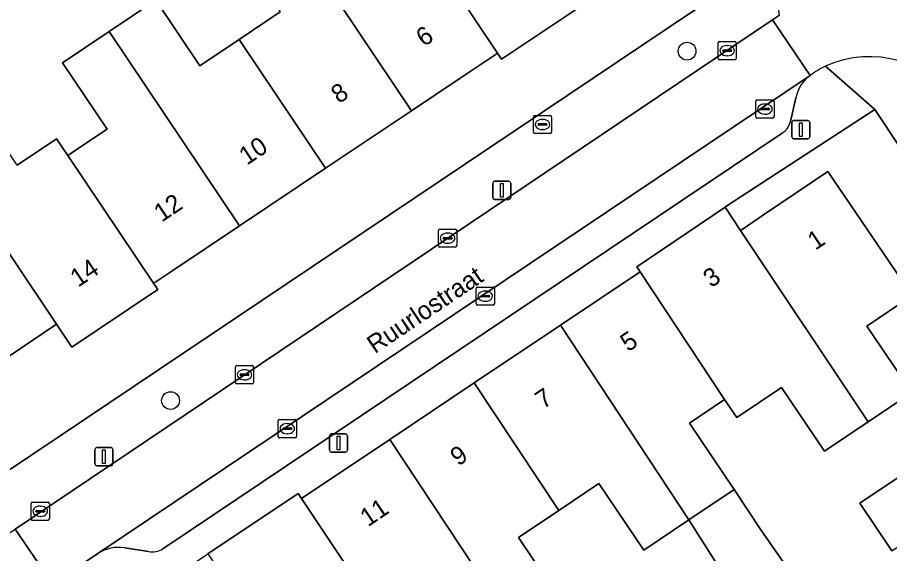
# Model space of a CAD drawing. Extents: x 158352 to 159489, y 383828 to 384603.
# Drawn here: x 158834.96 to 158882.87, y 384301.74 to 384331.22 of the extents above; entities that cross this region are included whole.
import ezdxf

# ---------------------------------------------------------------- set-up
doc = ezdxf.new("R2010")
doc.units = 0
for name, color, linetype in [('IMGEO_Boom', 7, 'Continuous'), ('IMGEO_Brandkraan', 7, 'Continuous'), ('IMGEO_Erf', 7, 'Continuous'), ('IMGEO_Kolk', 7, 'Continuous'), ('IMGEO_Lichtmast', 7, 'Continuous'), ('IMGEO_Openbare_ruimte_label', 7, 'Continuous'), ('IMGEO_Pand', 7, 'Continuous'), ('IMGEO_Pand_nummerreeks', 7, 'Continuous'), ('IMGEO_Parkeervlak_open', 7, 'Continuous'), ('IMGEO_Rijbaan_lokaal_open', 7, 'Continuous'), ('IMGEO_Voetpad_open', 7, 'Continuous')]:
    doc.layers.add(name, color=color, linetype=linetype)

msp = doc.modelspace()

# ---------------------------------------------------------------- linework, layer by layer
at = {"layer": 'IMGEO_Boom'}
for centre in [(158871.748, 384329.364), (158843.371, 384310.149)]:
    msp.add_circle(centre, 0.489, dxfattribs=at)
at = {"layer": 'IMGEO_Brandkraan'}
for p, q in [((158863.303, 384324.909), (158863.303, 384325.761)), ((158863.378, 384325.835), (158864.23, 384325.835)), ((158863.791, 384325.615), (158863.816, 384325.615)), ((158864.304, 384325.761), (158864.304, 384324.909)), ((158863.562, 384325.329), (158863.562, 384325.341)), ((158864, 384325.292), (158863.602, 384325.292)), ((158863.605, 384325.378), (158864.003, 384325.378)), ((158863.814, 384325.055), (158863.789, 384325.055)), ((158864.046, 384325.341), (158864.046, 384325.329)), ((158864.23, 384324.835), (158863.378, 384324.835))]:
    msp.add_line(p, q, dxfattribs=at)
for points in [[(158863.303, 384324.909), (158863.303, 384325.761)], [(158863.378, 384325.835), (158864.23, 384325.835)], [(158864.304, 384325.761), (158864.304, 384324.909)], [(158864.23, 384324.835), (158863.378, 384324.835)]]:
    msp.add_lwpolyline(points, dxfattribs=at)
for centre, radius, start, end in [((158863.38, 384325.759), 0.0765, 91.552, 178.448), ((158863.38, 384325.759), 0.0765, 91.552, 178.448), ((158864.228, 384325.759), 0.0765, 1.552, 88.448), ((158864.228, 384325.759), 0.0765, 1.552, 88.448), ((158863.602, 384325.338), 0.0403, 85.8775, 175.7526), ((158863.599, 384325.328), 0.0366, 178.938, 274.7102), ((158864.003, 384325.335), 0.043, 264.8664, 352.4533), ((158864.007, 384325.34), 0.0386, 1.7309, 96.639), ((158863.38, 384324.911), 0.0765, 181.552, 268.448), ((158863.38, 384324.911), 0.0765, 181.552, 268.448), ((158864.228, 384324.911), 0.0765, 271.552, 358.448), ((158864.228, 384324.911), 0.0765, 271.552, 358.448)]:
    msp.add_arc(centre, radius, start, end, dxfattribs=at)
for centre, major_axis, ratio, start_param, end_param in [((158863.79, 384325.335), (-0.387, 0.002), 0.722429, 4.712389, 7.853982), ((158863.815, 384325.335), (-0.39, 0.002), 0.717154, 1.570796, 4.712389)]:
    msp.add_ellipse(centre, major_axis=major_axis, ratio=ratio, start_param=start_param, end_param=end_param, dxfattribs=at)
at = {"layer": 'IMGEO_Erf'}
msp.add_lwpolyline([(158875.167, 384336.345), (158868.637, 384346.081), (158867.819, 384345.532), (158861.458, 384355.013), (158841.36, 384341.527), (158837.811, 384342.305), (158824.183, 384333.296), (158819.74, 384330.315), (158815.887, 384327.73), (158831.561, 384304.365), (158876.378, 384334.482)], close=True, dxfattribs=at)
for points in [[(158834.938, 384323.093), (158837.112, 384324.549), (158837.727, 384323.633), (158837.893, 384323.744), (158838.42, 384324.097), (158839.886, 384325.078), (158837.44, 384328.731), (158840.005, 384330.449), (158842.569, 384332.166), (158844.982, 384328.564), (158847.142, 384330.01), (158849.4, 384331.523)], [(158866.284, 384332.084), (158861.559, 384328.92), (158861.335, 384329.254), (158861.254, 384329.2), (158859.286, 384327.883), (158856.611, 384326.091), (158851.886, 384322.927), (158847.162, 384319.763), (158843.445, 384317.274), (158842.568, 384316.687), (158842.437, 384316.6), (158842.668, 384316.255), (158837.944, 384313.091), (158837.104, 384314.345), (158837.004, 384314.278), (158835.796, 384313.469), (158832.282, 384311.116)], [(158890.416, 384313.557), (158882.066, 384326.149), (158873.939, 384320.857), (158873.838, 384320.789), (158874.689, 384319.509), (158874.771, 384319.564), (158875.951, 384320.363), (158879.483, 384322.754), (158884.108, 384315.922), (158881.624, 384314.24), (158884.09, 384310.597), (158881.69, 384308.982), (158879.29, 384307.368), (158876.935, 384310.869), (158874.473, 384309.213), (158873.805, 384310.206), (158871.887, 384308.915), (158874.34, 384305.271), (158875.805, 384303.036), (158877.876, 384300.081)], [(158882.998, 384301.895), (158881.24, 384304.508), (158883.676, 384306.147)], [(158873.305, 384301.284), (158871.852, 384303.596), (158869.363, 384301.922), (158866.896, 384305.588), (158864.693, 384304.105), (158862.489, 384302.623), (158864.964, 384298.944)]]:
    msp.add_lwpolyline(points, dxfattribs=at)
at = {"layer": 'IMGEO_Kolk'}
for p, q in [((158873.449, 384328.968), (158873.449, 384329.82)), ((158873.524, 384329.894), (158874.376, 384329.894)), ((158874.45, 384329.82), (158874.45, 384328.968)), ((158873.708, 384329.388), (158873.708, 384329.4)), ((158874.146, 384329.351), (158873.748, 384329.351)), ((158873.751, 384329.437), (158874.149, 384329.437)), ((158873.937, 384329.674), (158873.962, 384329.674)), ((158874.192, 384329.4), (158874.192, 384329.388)), ((158874.376, 384328.894), (158873.524, 384328.894)), ((158873.96, 384329.114), (158873.935, 384329.114)), ((158875.525, 384325.753), (158875.525, 384326.605)), ((158875.6, 384326.679), (158876.452, 384326.679)), ((158876.013, 384326.459), (158876.038, 384326.459)), ((158876.526, 384326.605), (158876.526, 384325.753)), ((158875.784, 384326.173), (158875.784, 384326.185)), ((158876.222, 384326.136), (158875.824, 384326.136)), ((158875.827, 384326.222), (158876.225, 384326.222)), ((158876.268, 384326.185), (158876.268, 384326.173)), ((158876.452, 384325.679), (158875.6, 384325.679)), ((158876.036, 384325.899), (158876.011, 384325.899)), ((158858.091, 384318.652), (158858.091, 384319.504)), ((158858.166, 384319.578), (158859.018, 384319.578)), ((158858.579, 384319.358), (158858.604, 384319.358)), ((158859.092, 384319.504), (158859.092, 384318.652)), ((158858.35, 384319.072), (158858.35, 384319.084)), ((158858.788, 384319.035), (158858.39, 384319.035)), ((158858.393, 384319.121), (158858.791, 384319.121)), ((158858.602, 384318.798), (158858.577, 384318.798)), ((158858.834, 384319.084), (158858.834, 384319.072)), ((158859.018, 384318.578), (158858.166, 384318.578)), ((158860.235, 384316.393), (158861.087, 384316.393)), ((158860.16, 384315.467), (158860.16, 384316.319)), ((158860.419, 384315.887), (158860.419, 384315.899)), ((158860.462, 384315.936), (158860.86, 384315.936)), ((158860.648, 384316.173), (158860.673, 384316.173)), ((158860.903, 384315.899), (158860.903, 384315.887)), ((158861.161, 384316.319), (158861.161, 384315.467)), ((158861.087, 384315.393), (158860.235, 384315.393)), ((158860.857, 384315.85), (158860.459, 384315.85)), ((158860.671, 384315.613), (158860.646, 384315.613)), ((158847.005, 384312.071), (158847.857, 384312.071)), ((158846.93, 384311.145), (158846.93, 384311.997)), ((158847.189, 384311.565), (158847.189, 384311.577)), ((158847.232, 384311.614), (158847.63, 384311.614)), ((158847.418, 384311.851), (158847.443, 384311.851)), ((158847.673, 384311.577), (158847.673, 384311.565)), ((158847.931, 384311.997), (158847.931, 384311.145)), ((158847.627, 384311.528), (158847.229, 384311.528)), ((158847.441, 384311.291), (158847.416, 384311.291)), ((158847.857, 384311.071), (158847.005, 384311.071)), ((158849.284, 384308.182), (158849.284, 384309.034)), ((158849.359, 384309.108), (158850.211, 384309.108)), ((158849.772, 384308.888), (158849.797, 384308.888)), ((158850.285, 384309.034), (158850.285, 384308.182)), ((158849.543, 384308.602), (158849.543, 384308.614)), ((158849.981, 384308.565), (158849.583, 384308.565)), ((158849.586, 384308.651), (158849.984, 384308.651)), ((158849.795, 384308.328), (158849.77, 384308.328)), ((158850.027, 384308.614), (158850.027, 384308.602)), ((158850.211, 384308.108), (158849.359, 384308.108)), ((158835.714, 384303.64), (158835.714, 384304.492)), ((158835.789, 384304.566), (158836.641, 384304.566)), ((158836.715, 384304.492), (158836.715, 384303.64)), ((158835.973, 384304.06), (158835.973, 384304.072)), ((158836.411, 384304.023), (158836.013, 384304.023)), ((158836.016, 384304.109), (158836.414, 384304.109)), ((158836.202, 384304.346), (158836.227, 384304.346)), ((158836.457, 384304.072), (158836.457, 384304.06)), ((158836.641, 384303.566), (158835.789, 384303.566)), ((158836.225, 384303.786), (158836.2, 384303.786))]:
    msp.add_line(p, q, dxfattribs=at)
for points in [[(158873.449, 384328.968), (158873.449, 384329.82)], [(158873.524, 384329.894), (158874.376, 384329.894)], [(158874.45, 384329.82), (158874.45, 384328.968)], [(158874.376, 384328.894), (158873.524, 384328.894)], [(158875.525, 384325.753), (158875.525, 384326.605)], [(158875.6, 384326.679), (158876.452, 384326.679)], [(158876.526, 384326.605), (158876.526, 384325.753)], [(158876.452, 384325.679), (158875.6, 384325.679)], [(158858.091, 384318.652), (158858.091, 384319.504)], [(158858.166, 384319.578), (158859.018, 384319.578)], [(158859.092, 384319.504), (158859.092, 384318.652)], [(158859.018, 384318.578), (158858.166, 384318.578)], [(158860.235, 384316.393), (158861.087, 384316.393)], [(158860.16, 384315.467), (158860.16, 384316.319)], [(158861.161, 384316.319), (158861.161, 384315.467)], [(158861.087, 384315.393), (158860.235, 384315.393)], [(158847.005, 384312.071), (158847.857, 384312.071)], [(158846.93, 384311.145), (158846.93, 384311.997)], [(158847.931, 384311.997), (158847.931, 384311.145)], [(158847.857, 384311.071), (158847.005, 384311.071)], [(158849.284, 384308.182), (158849.284, 384309.034)], [(158849.359, 384309.108), (158850.211, 384309.108)], [(158850.285, 384309.034), (158850.285, 384308.182)], [(158850.211, 384308.108), (158849.359, 384308.108)], [(158835.714, 384303.64), (158835.714, 384304.492)], [(158835.789, 384304.566), (158836.641, 384304.566)], [(158836.715, 384304.492), (158836.715, 384303.64)], [(158836.641, 384303.566), (158835.789, 384303.566)]]:
    msp.add_lwpolyline(points, dxfattribs=at)
for centre, radius, start, end in [((158873.526, 384329.818), 0.0765, 91.552, 178.448), ((158873.526, 384329.818), 0.0765, 91.552, 178.448), ((158874.374, 384329.818), 0.0765, 1.552, 88.448), ((158874.374, 384329.818), 0.0765, 1.552, 88.448), ((158873.748, 384329.397), 0.0403, 85.8775, 175.7526), ((158873.745, 384329.387), 0.0366, 178.938, 274.7102), ((158874.149, 384329.394), 0.043, 264.8664, 352.4533), ((158874.153, 384329.399), 0.0386, 1.7309, 96.639), ((158873.526, 384328.97), 0.0765, 181.552, 268.448), ((158873.526, 384328.97), 0.0765, 181.552, 268.448), ((158874.374, 384328.97), 0.0765, 271.552, 358.448), ((158874.374, 384328.97), 0.0765, 271.552, 358.448), ((158875.602, 384326.603), 0.0765, 91.552, 178.448), ((158875.602, 384326.603), 0.0765, 91.552, 178.448), ((158876.45, 384326.603), 0.0765, 1.552, 88.448), ((158876.45, 384326.603), 0.0765, 1.552, 88.448), ((158875.824, 384326.182), 0.0403, 85.8775, 175.7526), ((158875.821, 384326.172), 0.0366, 178.938, 274.7102), ((158876.225, 384326.179), 0.043, 264.8664, 352.4533), ((158876.229, 384326.184), 0.0386, 1.7309, 96.639), ((158875.602, 384325.755), 0.0765, 181.552, 268.448), ((158875.602, 384325.755), 0.0765, 181.552, 268.448), ((158876.45, 384325.755), 0.0765, 271.552, 358.448), ((158876.45, 384325.755), 0.0765, 271.552, 358.448), ((158858.168, 384319.502), 0.0765, 91.552, 178.448), ((158858.168, 384319.502), 0.0765, 91.552, 178.448), ((158859.016, 384319.502), 0.0765, 1.552, 88.448), ((158859.016, 384319.502), 0.0765, 1.552, 88.448), ((158858.39, 384319.081), 0.0403, 85.8775, 175.7526), ((158858.387, 384319.071), 0.0366, 178.938, 274.7102), ((158858.791, 384319.078), 0.043, 264.8664, 352.4533), ((158858.795, 384319.083), 0.0386, 1.7309, 96.639), ((158858.168, 384318.654), 0.0765, 181.552, 268.448), ((158858.168, 384318.654), 0.0765, 181.552, 268.448), ((158859.016, 384318.654), 0.0765, 271.552, 358.448), ((158859.016, 384318.654), 0.0765, 271.552, 358.448), ((158860.237, 384316.317), 0.0765, 91.552, 178.448), ((158860.237, 384316.317), 0.0765, 91.552, 178.448), ((158861.085, 384316.317), 0.0765, 1.552, 88.448), ((158861.085, 384316.317), 0.0765, 1.552, 88.448), ((158860.459, 384315.896), 0.0403, 85.8775, 175.7526), ((158860.456, 384315.886), 0.0366, 178.938, 274.7102), ((158860.86, 384315.893), 0.043, 264.8664, 352.4533), ((158860.864, 384315.898), 0.0386, 1.7309, 96.639), ((158860.237, 384315.469), 0.0765, 181.552, 268.448), ((158860.237, 384315.469), 0.0765, 181.552, 268.448), ((158861.085, 384315.469), 0.0765, 271.552, 358.448), ((158861.085, 384315.469), 0.0765, 271.552, 358.448), ((158847.007, 384311.995), 0.0765, 91.552, 178.448), ((158847.007, 384311.995), 0.0765, 91.552, 178.448), ((158847.855, 384311.995), 0.0765, 1.552, 88.448), ((158847.855, 384311.995), 0.0765, 1.552, 88.448), ((158847.229, 384311.574), 0.0403, 85.8775, 175.7526), ((158847.226, 384311.564), 0.0366, 178.938, 274.7102), ((158847.63, 384311.571), 0.043, 264.8664, 352.4533), ((158847.634, 384311.576), 0.0386, 1.7309, 96.639), ((158847.007, 384311.147), 0.0765, 181.552, 268.448), ((158847.007, 384311.147), 0.0765, 181.552, 268.448), ((158847.855, 384311.147), 0.0765, 271.552, 358.448), ((158847.855, 384311.147), 0.0765, 271.552, 358.448), ((158849.361, 384309.032), 0.0765, 91.552, 178.448), ((158849.361, 384309.032), 0.0765, 91.552, 178.448), ((158850.209, 384309.032), 0.0765, 1.552, 88.448), ((158850.209, 384309.032), 0.0765, 1.552, 88.448), ((158849.583, 384308.611), 0.0403, 85.8775, 175.7526), ((158849.58, 384308.601), 0.0366, 178.938, 274.7102), ((158849.984, 384308.608), 0.043, 264.8664, 352.4533), ((158849.988, 384308.613), 0.0386, 1.7309, 96.639), ((158849.361, 384308.184), 0.0765, 181.552, 268.448), ((158849.361, 384308.184), 0.0765, 181.552, 268.448), ((158850.209, 384308.184), 0.0765, 271.552, 358.448), ((158850.209, 384308.184), 0.0765, 271.552, 358.448), ((158835.791, 384304.49), 0.0765, 91.552, 178.448), ((158835.791, 384304.49), 0.0765, 91.552, 178.448), ((158836.639, 384304.49), 0.0765, 1.552, 88.448), ((158836.639, 384304.49), 0.0765, 1.552, 88.448), ((158836.013, 384304.069), 0.0403, 85.8775, 175.7526), ((158836.01, 384304.059), 0.0366, 178.938, 274.7102), ((158836.414, 384304.066), 0.043, 264.8664, 352.4533), ((158836.418, 384304.071), 0.0386, 1.7309, 96.639), ((158835.791, 384303.642), 0.0765, 181.552, 268.448), ((158835.791, 384303.642), 0.0765, 181.552, 268.448), ((158836.639, 384303.642), 0.0765, 271.552, 358.448), ((158836.639, 384303.642), 0.0765, 271.552, 358.448)]:
    msp.add_arc(centre, radius, start, end, dxfattribs=at)
for centre, major_axis, ratio, start_param, end_param in [((158873.936, 384329.394), (-0.387, 0.002), 0.722429, 4.712389, 7.853982), ((158873.961, 384329.394), (-0.39, 0.002), 0.717154, 1.570796, 4.712389), ((158876.012, 384326.179), (-0.387, 0.002), 0.722429, 4.712389, 7.853982), ((158876.037, 384326.179), (-0.39, 0.002), 0.717154, 1.570796, 4.712389), ((158858.578, 384319.078), (-0.387, 0.002), 0.722429, 4.712389, 7.853982), ((158858.603, 384319.078), (-0.39, 0.002), 0.717154, 1.570796, 4.712389), ((158860.647, 384315.893), (-0.387, 0.002), 0.722429, 4.712389, 7.853982), ((158860.672, 384315.893), (-0.39, 0.002), 0.717154, 1.570796, 4.712389), ((158847.417, 384311.571), (-0.387, 0.002), 0.722429, 4.712389, 7.853982), ((158847.442, 384311.571), (-0.39, 0.002), 0.717154, 1.570796, 4.712389), ((158849.771, 384308.608), (-0.387, 0.002), 0.722429, 4.712389, 7.853982), ((158849.796, 384308.608), (-0.39, 0.002), 0.717154, 1.570796, 4.712389), ((158836.201, 384304.066), (-0.387, 0.002), 0.722429, 4.712389, 7.853982), ((158836.226, 384304.066), (-0.39, 0.002), 0.717154, 1.570796, 4.712389)]:
    msp.add_ellipse(centre, major_axis=major_axis, ratio=ratio, start_param=start_param, end_param=end_param, dxfattribs=at)
at = {"layer": 'IMGEO_Lichtmast'}
for p, q in [((158877.596, 384325.546), (158878.386, 384325.546)), ((158878.386, 384325.546), (158877.596, 384325.546)), ((158877.496, 384324.646), (158877.496, 384325.446)), ((158877.496, 384325.446), (158877.496, 384324.646)), ((158878.486, 384325.446), (158878.486, 384324.646)), ((158878.486, 384324.646), (158878.486, 384325.446)), ((158878.386, 384324.546), (158877.596, 384324.546)), ((158877.596, 384324.546), (158878.386, 384324.546)), ((158861.069, 384321.308), (158861.069, 384322.108)), ((158861.069, 384322.108), (158861.069, 384321.308)), ((158861.169, 384322.208), (158861.959, 384322.208)), ((158861.959, 384322.208), (158861.169, 384322.208)), ((158862.059, 384322.108), (158862.059, 384321.308)), ((158862.059, 384321.308), (158862.059, 384322.108)), ((158861.959, 384321.208), (158861.169, 384321.208)), ((158861.169, 384321.208), (158861.959, 384321.208)), ((158852.097, 384307.416), (158852.097, 384308.216)), ((158852.097, 384308.216), (158852.097, 384307.416)), ((158852.197, 384308.316), (158852.987, 384308.316)), ((158852.987, 384308.316), (158852.197, 384308.316)), ((158853.087, 384308.216), (158853.087, 384307.416)), ((158853.087, 384307.416), (158853.087, 384308.216)), ((158839.215, 384306.665), (158839.215, 384307.465)), ((158839.215, 384307.465), (158839.215, 384306.665)), ((158839.315, 384307.565), (158840.105, 384307.565)), ((158840.105, 384307.565), (158839.315, 384307.565)), ((158840.205, 384307.465), (158840.205, 384306.665)), ((158840.205, 384306.665), (158840.205, 384307.465)), ((158852.987, 384307.316), (158852.197, 384307.316)), ((158852.197, 384307.316), (158852.987, 384307.316)), ((158840.105, 384306.565), (158839.315, 384306.565)), ((158839.315, 384306.565), (158840.105, 384306.565))]:
    msp.add_line(p, q, dxfattribs=at)
for points in [[(158877.916, 384325.421), (158878.066, 384325.421), (158878.066, 384324.671), (158877.916, 384324.671), (158877.916, 384325.421)], [(158861.489, 384322.083), (158861.639, 384322.083), (158861.639, 384321.333), (158861.489, 384321.333), (158861.489, 384322.083)], [(158852.517, 384308.191), (158852.667, 384308.191), (158852.667, 384307.441), (158852.517, 384307.441), (158852.517, 384308.191)], [(158839.635, 384307.44), (158839.785, 384307.44), (158839.785, 384306.69), (158839.635, 384306.69), (158839.635, 384307.44)]]:
    msp.add_lwpolyline(points, dxfattribs=at)
for centre, start, end in [((158877.596, 384325.446), 90, 180), ((158877.596, 384325.446), 90, 180), ((158878.386, 384325.446), 0, 90), ((158878.386, 384325.446), 360, 90), ((158877.596, 384324.646), 180, 270), ((158877.596, 384324.646), 180, 270), ((158878.386, 384324.646), 270, 0), ((158878.386, 384324.646), 270, 0), ((158861.169, 384322.108), 90, 180), ((158861.169, 384322.108), 90, 180), ((158861.959, 384322.108), 0, 90), ((158861.959, 384322.108), 360, 90), ((158861.169, 384321.308), 180, 270), ((158861.169, 384321.308), 180, 270), ((158861.959, 384321.308), 270, 0), ((158861.959, 384321.308), 270, 0), ((158852.197, 384308.216), 90, 180), ((158852.197, 384308.216), 90, 180), ((158852.987, 384308.216), 0, 90), ((158852.987, 384308.216), 360, 90), ((158839.315, 384307.465), 90, 180), ((158839.315, 384307.465), 90, 180), ((158840.105, 384307.465), 0, 90), ((158840.105, 384307.465), 360, 90), ((158852.197, 384307.416), 180, 270), ((158852.197, 384307.416), 180, 270), ((158852.987, 384307.416), 270, 0), ((158852.987, 384307.416), 270, 0), ((158839.315, 384306.665), 180, 270), ((158839.315, 384306.665), 180, 270), ((158840.105, 384306.665), 270, 0), ((158840.105, 384306.665), 270, 0)]:
    msp.add_arc(centre, 0.1, start, end, dxfattribs=at)
at = {"layer": 'IMGEO_Pand'}
for points in [[(158858.407, 384343.844), (158856.592, 384342.629), (158855.94, 384342.192), (158858.245, 384338.749), (158855.988, 384337.238), (158856.565, 384336.377), (158861.335, 384329.254), (158861.559, 384328.92), (158866.284, 384332.084), (158865.396, 384333.411)], [(158856.565, 384336.377), (158856.231, 384336.153), (158854.333, 384334.881), (158852.599, 384337.47), (158851.971, 384338.408), (158849.479, 384336.739), (158849.665, 384336.462), (158856.611, 384326.091), (158859.286, 384327.883), (158861.254, 384329.2), (158861.335, 384329.254)], [(158856.611, 384326.091), (158849.665, 384336.462), (158849.479, 384336.739), (158847.012, 384335.087), (158849.4, 384331.523), (158847.142, 384330.01), (158847.324, 384329.738), (158851.886, 384322.927)], [(158840.005, 384330.449), (158847.162, 384319.763), (158851.886, 384322.927), (158847.324, 384329.738), (158847.142, 384330.01), (158844.982, 384328.564), (158842.569, 384332.166)], [(158840.005, 384330.449), (158837.44, 384328.731), (158839.886, 384325.078), (158838.42, 384324.097), (158837.893, 384323.744), (158837.727, 384323.633), (158842.437, 384316.6), (158842.568, 384316.687), (158843.445, 384317.274), (158847.162, 384319.763)], [(158837.727, 384323.633), (158837.112, 384324.549), (158834.938, 384323.093), (158832.579, 384326.616), (158831.863, 384326.137), (158830.029, 384324.909), (158837.104, 384314.345), (158837.944, 384313.091), (158842.668, 384316.255), (158842.437, 384316.6)], [(158830.029, 384324.909), (158827.708, 384323.354), (158830.177, 384319.666), (158827.677, 384317.992), (158832.282, 384311.116), (158835.796, 384313.469), (158837.004, 384314.278), (158837.104, 384314.345)], [(158874.689, 384319.509), (158881.69, 384308.982), (158884.09, 384310.597), (158881.624, 384314.24), (158884.108, 384315.922), (158879.483, 384322.754), (158875.951, 384320.363), (158874.771, 384319.564)], [(158874.689, 384319.509), (158873.838, 384320.789), (158868.982, 384317.505), (158869.166, 384317.232), (158873.805, 384310.206), (158874.473, 384309.213), (158876.935, 384310.869), (158879.29, 384307.368), (158881.69, 384308.982)], [(158869.166, 384317.232), (158864.786, 384314.297), (158871.852, 384303.596), (158874.34, 384305.271), (158871.887, 384308.915), (158873.805, 384310.206)], [(158860.056, 384311.128), (158864.693, 384304.105), (158866.896, 384305.588), (158869.363, 384301.922), (158871.852, 384303.596), (158864.786, 384314.297)], [(158860.056, 384311.128), (158855.41, 384308.015), (158862.496, 384297.283), (158864.964, 384298.944), (158862.489, 384302.623), (158864.693, 384304.105)], [(158862.496, 384297.283), (158855.41, 384308.015), (158850.565, 384304.769), (158855.262, 384297.693), (158857.583, 384299.255), (158860.028, 384295.622)], [(158883.676, 384306.147), (158881.24, 384304.508), (158882.998, 384301.895), (158885.42, 384303.525)], [(158855.782, 384296.91), (158855.262, 384297.693), (158850.565, 384304.769), (158850.381, 384305.043), (158845.424, 384301.727), (158847.666, 384298.411), (158854.689, 384287.775), (158854.88, 384287.904), (158857.356, 384289.57), (158853.456, 384295.366)], [(158875.805, 384303.036), (158874.34, 384305.271), (158871.852, 384303.596), (158873.305, 384301.284), (158875.319, 384298.289), (158877.754, 384299.996), (158877.876, 384300.081)]]:
    msp.add_lwpolyline(points, close=True, dxfattribs=at)
at = {"layer": 'IMGEO_Parkeervlak_open'}
for points in [[(158878.516, 384328.03), (158839.377, 384301.741)], [(158877.422, 384325.503), (158877.726, 384326.789)], [(158842.938, 384302.005), (158876.978, 384324.862)], [(158840.859, 384302.061), (158842.162, 384301.849)]]:
    msp.add_lwpolyline(points, dxfattribs=at)
for centre, radius, start, end in [((158879.623, 384326.453), 1.927, 125.0793, 169.9604), ((158876.454, 384325.7), 0.988, 302.0533, 348.5285), ((158840.557, 384299.87), 2.212, 82.1421, 122.2269), ((158842.369, 384302.828), 1.001, 258.0706, 304.6628)]:
    msp.add_arc(centre, radius, start, end, dxfattribs=at)
at = {"layer": 'IMGEO_Rijbaan_lokaal_open'}
for points in [[(158876.829, 384331.35), (158876.439, 384331.088), (158878.516, 384328.03)], [(158822.27, 384294.676), (158824.355, 384291.644), (158836.877, 384300.072), (158834.834, 384303.079)]]:
    msp.add_lwpolyline(points, dxfattribs=at)
msp.add_lwpolyline([(158834.834, 384303.079), (158836.877, 384300.072), (158839.377, 384301.741), (158878.516, 384328.03), (158876.439, 384331.088)], close=True, dxfattribs=at)
for centre, radius, start, end in [((158881.776, 384323.121), 5.938, 34.0723, 114.0451), ((158881.782, 384323.631), 5.479, 116.2717, 126.5929)]:
    msp.add_arc(centre, radius, start, end, dxfattribs=at)
at = {"layer": 'IMGEO_Voetpad_open'}
for points in [[(158876.439, 384331.088), (158876.829, 384331.35), (158876.378, 384334.482), (158831.561, 384304.365), (158828.93, 384302.592)], [(158834.419, 384302.8), (158834.834, 384303.079), (158876.439, 384331.088)], [(158790.919, 384265.096), (158795.702, 384268.303), (158795.872, 384268.417), (158796.055, 384268.143), (158800.658, 384271.233), (158805.33, 384274.37), (158810.043, 384277.535), (158814.518, 384280.539), (158814.648, 384280.626), (158814.463, 384280.9), (158819.419, 384284.232), (158845.424, 384301.727), (158850.381, 384305.043), (158850.565, 384304.769), (158855.41, 384308.015), (158860.056, 384311.128), (158864.786, 384314.297), (158869.166, 384317.232), (158868.982, 384317.505), (158873.838, 384320.789), (158873.939, 384320.857), (158882.066, 384326.149), (158879.357, 384328.544)], [(158879.357, 384328.544), (158882.066, 384326.149), (158890.416, 384313.557), (158891.722, 384311.668), (158892.701, 384310.252), (158895.889, 384305.64), (158895.674, 384305.516), (158905.104, 384291.662), (158911.517, 384282.061), (158915.281, 384283.517), (158907.799, 384294.751)], [(158877.726, 384326.789), (158877.422, 384325.503)], [(158876.978, 384324.862), (158842.938, 384302.005)], [(158842.162, 384301.849), (158840.859, 384302.061)], [(158839.377, 384301.741), (158836.877, 384300.072), (158824.355, 384291.644), (158822.281, 384290.236), (158822.061, 384290.089)]]:
    msp.add_lwpolyline(points, dxfattribs=at)
for centre, radius, start, end in [((158881.776, 384323.121), 5.938, 34.0723, 114.0451), ((158881.782, 384323.631), 5.479, 116.2717, 126.5929), ((158879.623, 384326.453), 1.927, 125.0793, 169.9604), ((158876.454, 384325.7), 0.988, 302.0533, 348.5285), ((158840.557, 384299.87), 2.212, 82.1421, 122.2269), ((158842.369, 384302.828), 1.001, 258.0706, 304.6628)]:
    msp.add_arc(centre, radius, start, end, dxfattribs=at)

# ---------------------------------------------------------------- texts
at = {"layer": 'IMGEO_Openbare_ruimte_label'}
msp.add_text('Ruurlostraat', height=1, rotation=33.9125, dxfattribs=at).set_placement((158854.595, 384312.698))
at = {"layer": 'IMGEO_Pand_nummerreeks'}
for s, rotation, p in [('6', 33.8102, (158857.288, 384329.577)), ('8', 33.8081, (158852.619, 384326.45)), ('10', 33.8081, (158847.565, 384323.066)), ('12', 33.8102, (158842.888, 384319.934)), ('1', 33.9363, (158878.798, 384318.391)), ('14', 33.8274, (158838.292, 384316.357)), ('3', 33.9306, (158873.066, 384316.326)), ('5', 33.9364, (158868.511, 384312.801)), ('7', 33.9364, (158863.842, 384309.659)), ('9', 33.9364, (158859.173, 384306.518)), ('11', 33.9364, (158854.217, 384303.183))]:
    msp.add_text(s, height=1, rotation=rotation, dxfattribs=at).set_placement(p)

doc.saveas('drawing.dxf')
